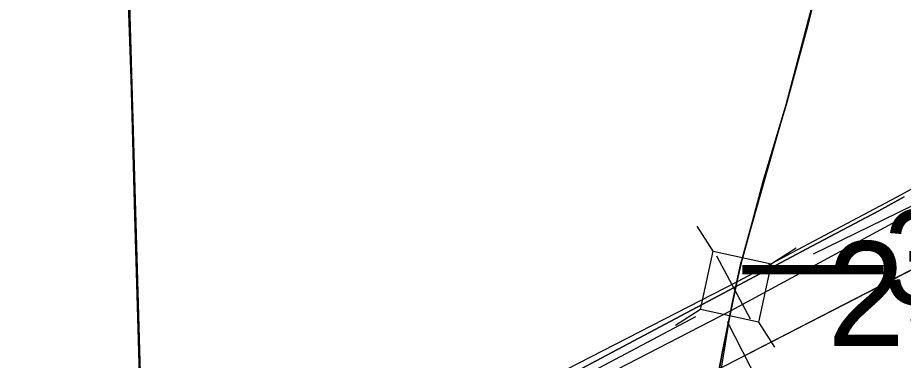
# Model space of a CAD drawing. Extents: x 128.7 to 185.5, y -21.4 to 12.6.
# Drawn here: x 167.189 to 168.122, y -10.138 to -9.777 of the extents above; entities that cross this region are included whole.
import ezdxf

# ---------------------------------------------------------------- set-up
doc = ezdxf.new("R2010")
doc.units = 0
for name, color, linetype in [('tdCoCityStreetMajor', 7, 'Continuous'), ('tdCoCorpBndry', 7, 'Continuous'), ('tdCoPipe', 7, 'Continuous'), ('tdCoPriCL', 7, 'Continuous'), ('tdCoPrimary', 7, 'Continuous'), ('tdCoPriNonDiv', 7, 'Continuous'), ('tdCoPriNonDivCL', 7, 'Continuous'), ('tdCoRRCL', 7, 'Continuous'), ('tdCoSectLine', 7, 'Continuous'), ('tdCoStrucNonDivPri', 7, 'Continuous'), ('tdCoStrucPriMaintName', 7, 'Continuous'), ('tdStHwyPriRefPost1', 7, 'Continuous')]:
    doc.layers.add(name, color=color, linetype=linetype)

msp = doc.modelspace()

# ---------------------------------------------------------------- linework, layer by layer
at = {"layer": 'tdCoCityStreetMajor'}
msp.add_lwpolyline([(167.33963, -10.78763), (167.33892, -10.77605), (167.33774, -10.75017), (167.33528, -10.69625), (167.33037, -10.56346), (167.32961, -10.54286), (167.32468, -10.40526), (167.32098, -10.27949), (167.32092, -10.27747), (167.31703, -10.12857), (167.31259, -9.98578), (167.30889, -9.84102), (167.30396, -9.70391), (167.30395, -9.62681), (167.30281, -9.59425)], dxfattribs=at)
at = {"layer": 'tdCoCorpBndry'}
for points in [[(168.42396, -9.79809), (168.11447, -9.96627), (167.94731, -10.055), (167.52269, -10.27302), (167.32092, -10.27747), (167.31703, -10.12857), (167.31259, -9.98578), (167.30889, -9.84102), (167.30396, -9.70391), (167.30395, -9.62681), (167.30281, -9.59425), (167.30236, -9.58146), (167.30185, -9.567), (167.30149, -9.55675), (167.05345, -9.5724), (167.01101, -9.5744), (167.01037, -9.6328), (167.0096, -9.70292), (166.80075, -9.69803), (166.80182, -9.62996), (166.8026, -9.5806), (166.04822, -9.60408)], [(165.29739, -9.66435), (166.29502, -9.63861), (166.80182, -9.62996), (166.80075, -9.69803), (167.0096, -9.70292), (167.01037, -9.6328), (167.02478, -9.63234), (167.04879, -9.63158), (167.04844, -9.60699), (167.26335, -9.59423), (167.30281, -9.59425), (167.30395, -9.62681), (167.30396, -9.70391), (167.30889, -9.84102), (167.31259, -9.98578), (167.31703, -10.12857), (167.32092, -10.27747), (167.52269, -10.27302), (167.57954, -10.2717), (167.94085, -10.08522), (168.4423, -9.81408)]]:
    msp.add_lwpolyline(points, dxfattribs=at)
at = {"layer": 'tdCoPipe'}
msp.add_line((167.93646, -10.09697), (167.97331, -10.16869), dxfattribs=at)
for points in [[(165.30231, -11.03713), (165.63335, -11.04651), (165.84161, -11.06122), (166.01409, -11.03793), (166.19817, -11.00228), (166.2899, -10.97656), (166.60059, -10.82867), (168.62597, -9.78802)], [(168.22278, -9.99518), (167.95489, -10.13283)]]:
    msp.add_lwpolyline(points, dxfattribs=at)
at = {"layer": 'tdCoPriCL'}
msp.add_lwpolyline([(167.92527, -10.17759), (167.9347, -10.12026), (167.94047, -10.08522), (167.94353, -10.07066), (167.94693, -10.055), (167.95124, -10.03523), (167.96372, -9.99033), (167.99874, -9.8685), (168.03179, -9.74372)], dxfattribs=at)
at = {"layer": 'tdCoPrimary'}
for points in [[(167.94731, -10.05501), (167.95154, -10.03555), (167.95226, -10.03225), (167.9641, -9.99033), (167.97495, -9.94914), (167.99912, -9.8685), (168.02156, -9.78589), (168.03216, -9.74372), (168.04992, -9.67516), (168.06676, -9.60225)], [(167.94731, -10.05501), (167.95154, -10.03555), (167.95226, -10.03225), (167.9641, -9.99033), (167.97495, -9.94914), (167.99912, -9.8685), (168.02156, -9.78589), (168.03216, -9.74372), (168.04992, -9.67516), (168.06676, -9.60225)], [(167.91133, -10.2542), (167.91823, -10.20488), (167.92292, -10.17898), (167.93204, -10.12843), (167.93334, -10.12205), (167.93714, -10.10343), (167.94085, -10.08522), (167.94265, -10.07639), (167.94731, -10.05501), (167.95154, -10.03555), (167.95226, -10.03225), (167.95406, -10.02589), (167.95868, -10.00953), (167.9641, -9.99033), (167.97495, -9.94914), (167.99912, -9.8685), (168.02156, -9.78589), (168.03216, -9.74372)], [(167.94085, -10.08522), (167.94265, -10.07639), (167.94731, -10.05501)], [(167.94085, -10.08522), (167.94265, -10.07639), (167.94731, -10.05501)], [(167.91133, -10.2542), (167.91823, -10.20488), (167.92292, -10.17898), (167.93204, -10.12843), (167.94085, -10.08522)], [(167.91133, -10.2542), (167.91823, -10.20488), (167.92292, -10.17898), (167.93204, -10.12843), (167.94085, -10.08522)]]:
    msp.add_lwpolyline(points, dxfattribs=at)
at = {"layer": 'tdCoPriNonDiv'}
msp.add_lwpolyline([(167.91095, -10.2542), (167.92898, -10.14329), (167.95124, -10.03523), (167.99874, -9.8685), (168.04954, -9.67516), (168.07765, -9.55137), (168.07987, -9.5378), (168.0796, -9.52637)], dxfattribs=at)
at = {"layer": 'tdCoPriNonDivCL'}
msp.add_lwpolyline([(167.91166, -10.25499), (167.91095, -10.2542), (167.91785, -10.20488), (167.92254, -10.17898), (167.93166, -10.12843), (167.94047, -10.08522), (167.94227, -10.07639), (167.94693, -10.05501), (167.95117, -10.03555), (167.95189, -10.03225), (167.96372, -9.99033), (167.97457, -9.94914), (167.99874, -9.8685), (168.02118, -9.78589), (168.03179, -9.74372), (168.04954, -9.67516), (168.06638, -9.60225), (168.06921, -9.59002), (168.07198, -9.578), (168.07765, -9.55137), (168.07987, -9.5378), (168.0796, -9.52637)], dxfattribs=at)
msp.add_lwpolyline([(167.91166, -10.25499), (167.91095, -10.2542), (167.91785, -10.20488), (167.92254, -10.17898), (167.93166, -10.12843), (167.94047, -10.08522), (167.94227, -10.07639), (167.94693, -10.05501), (167.95117, -10.03555), (167.95189, -10.03225), (167.96372, -9.99033), (167.97457, -9.94914), (167.99874, -9.8685), (168.02118, -9.78589), (168.03179, -9.74372), (168.04954, -9.67516), (168.06638, -9.60225), (168.06921, -9.59002), (168.07198, -9.578), (168.07765, -9.55137), (168.07987, -9.5378), (168.0796, -9.52637)], dxfattribs=at)
at = {"layer": 'tdCoRRCL'}
msp.add_line((167.96105, -10.09442), (167.92582, -10.02821), dxfattribs=at)
for points in [[(169.65519, -9.10295), (169.51551, -9.24875), (169.21169, -9.43709), (168.7125, -9.69181), (168.38105, -9.85346), (168.3243, -9.88114), (168.02727, -10.02601)], [(168.12293, -9.96565), (168.09619, -9.98033), (168.02568, -10.01756), (167.92764, -10.06972), (167.79866, -10.1384), (167.64712, -10.21892), (167.63535, -10.22517), (167.5462, -10.27247), (167.46968, -10.31246), (167.39182, -10.35388), (167.26442, -10.42204), (167.11579, -10.50121), (167.04344, -10.53948), (166.96981, -10.57858), (166.93386, -10.59767), (166.88169, -10.62494), (166.83713, -10.64879), (166.79257, -10.67238), (166.7307, -10.70515), (166.65861, -10.74342), (166.55349, -10.79952), (166.4974, -10.8281)], [(166.4974, -10.8281), (166.55349, -10.79952), (166.65861, -10.74342), (166.7307, -10.70515), (166.79257, -10.67238), (166.83713, -10.64879), (166.88169, -10.62494), (166.93386, -10.59767), (166.96981, -10.57858), (167.04344, -10.53948), (167.11579, -10.50121), (167.26442, -10.42204), (167.39182, -10.35388), (167.46968, -10.31246), (167.5462, -10.27247), (167.63535, -10.22517), (167.64712, -10.21892), (167.79866, -10.1384), (167.92764, -10.06972), (168.02568, -10.01756), (168.09619, -9.98033), (168.12293, -9.96565)], [(157.09847, -10.056), (159.06534, -10.2844), (159.98648, -10.39), (161.38851, -10.5429), (162.28016, -10.64092), (162.93943, -10.76448), (165.7594, -11.01727), (165.98681, -11.0197), (166.23776, -10.97702), (166.39258, -10.89696), (167.00675, -10.5674), (167.90374, -10.09162)]]:
    msp.add_lwpolyline(points, dxfattribs=at)
at = {"layer": 'tdCoSectLine'}
msp.add_lwpolyline([(167.30108, -9.55575), (167.33023, -10.56391)], dxfattribs=at)
at = {"layer": 'tdCoStrucNonDivPri'}
for p, q in [((167.92187, -10.02297), (167.90496, -9.99663)), ((167.98304, -10.0363), (168.00937, -10.01938)), ((167.90855, -10.08413), (167.88221, -10.10105)), ((167.96971, -10.09746), (167.98663, -10.1238))]:
    msp.add_line(p, q, dxfattribs=at)
msp.add_lwpolyline([(167.90855, -10.08413), (167.92187, -10.02297), (167.98304, -10.0363), (167.96971, -10.09746)], close=True, dxfattribs=at)

# ---------------------------------------------------------------- texts
at = {"layer": 'tdCoStrucPriMaintName'}
msp.add_text('23340S067', height=0.11, dxfattribs=at).set_placement((168.04223, -10.12256))
msp.add_text('23340S067', height=0.11, dxfattribs=at).set_placement((168.04223, -10.12256))
msp.add_text('23340S067', height=0.11, dxfattribs=at).set_placement((168.04223, -10.12256))
at = {"layer": 'tdStHwyPriRefPost1'}
msp.add_text('‒‒34', height=0.1, dxfattribs=at).set_placement((167.95274, -10.07923))

doc.saveas('drawing.dxf')
